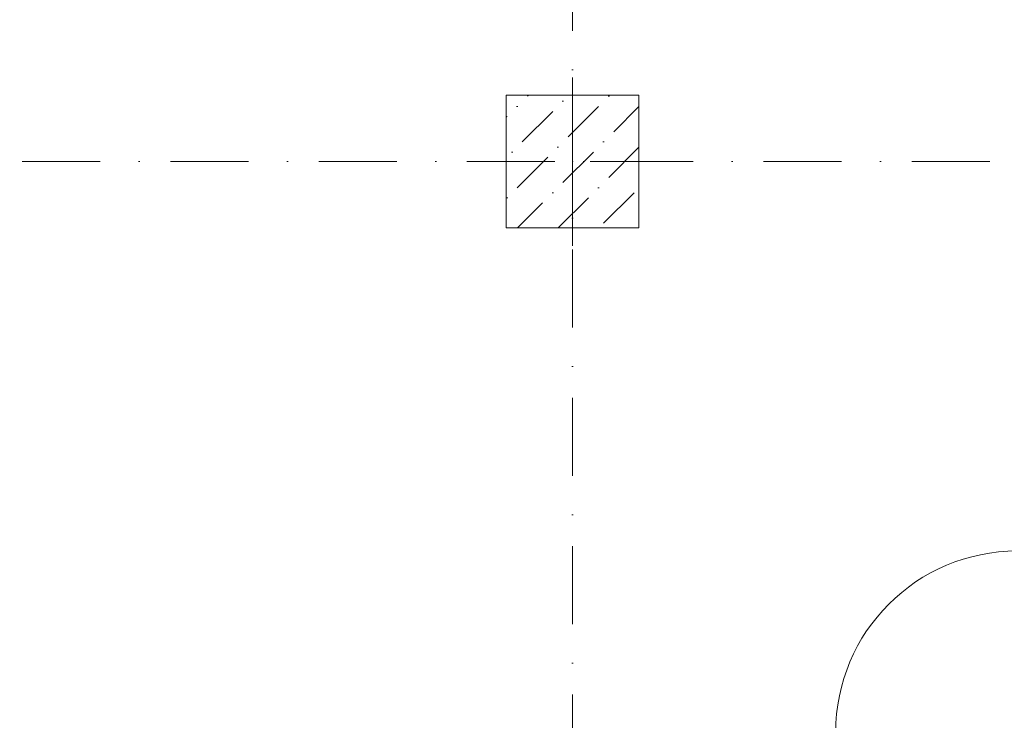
# Model space of a CAD drawing. Header units: millimetres. Extents: x -59761 to 112741, y -57975 to 46221.
# Tile 320 of 421: x 51500 to 55952, y -11525 to -8358. Entities that reach past the tile are written whole.
import ezdxf

# ---------------------------------------------------------------- set-up
doc = ezdxf.new("R2010")
doc.units = ezdxf.units.MM
for name, pattern in [('Wipeout_Contour', [1000, 0, -1000]), ('Штриховая', [564.444447, 282.222223, -282.222223]), ('Штрихпунктирная', [670.277762, 352.777767, -176.388884, 0, -141.111112])]:
    doc.linetypes.add(name, pattern=pattern)
for name, color, linetype in [('Конструктив - Колонны', 7, 'Continuous'), ('Конструктив - Стены Блок 200 нов', 7, 'Continuous'), ('Элемент Модели - Зона', 7, 'Continuous'), ('Элемент Модели - Оси', 2, 'Continuous')]:
    doc.layers.add(name, color=color, linetype=linetype)

msp = doc.modelspace()

# ---------------------------------------------------------------- linework, layer by layer
at = {"layer": 'Конструктив - Стены Блок 200 нов', "color": 7, "linetype": 'Continuous', "lineweight": 5}
msp.add_arc((56009.49, -11580), 820, 90, 180, dxfattribs=at)
at = {"layer": 'Элемент Модели - Зона', "color": 253, "linetype": 'Штриховая', "lineweight": 15, "flags": 128}
msp.add_lwpolyline([(53700, -9300), (53700, -8700), (54300, -8700), (54300, -9300)], close=True, dxfattribs=at)

# ---------------------------------------------------------------- next in the draw order: wipeouts: each hides what was drawn before it
at = {"color": 254, "linetype": 'Wipeout_Contour', "lineweight": 0, "ltscale": 10116023.90090891}
msp.add_wipeout([(53700, -9300), (54300, -9300), (54300, -8700), (53700, -8700)], dxfattribs=at).dxf.layer = 'Конструктив - Колонны'

# ---------------------------------------------------------------- next in the draw order: hatches: boundary and pattern name
at = {"layer": 'Конструктив - Колонны', "linetype": 'Continuous', "lineweight": 15}
h = msp.add_hatch(dxfattribs=at)
h.set_pattern_fill('БЕТОН_01_000D', style=0, pattern_type=2)
h.set_pattern_definition([(45, (-45000, -54000), (-183.84776, 183.84776), [195, -65, 0, -65]), (45, (-44977.02, -53793.17), (-183.84776, 183.84776), [195, -65, 0, -65])])
h.paths.add_polyline_path([(53700, -9300), (54300, -9300), (54300, -8700), (53700, -8700)])

# ---------------------------------------------------------------- next in the draw order: linework, layer by layer
at = {"layer": 'Конструктив - Колонны', "color": 7, "linetype": 'Continuous', "lineweight": 0}
for p, q in [((54000, -8920), (54000, -8620)), ((53920, -9000), (53620, -9000)), ((54080, -9000), (54380, -9000)), ((54000, -9080), (54000, -9380))]:
    msp.add_line(p, q, dxfattribs=at)
at = {"layer": 'Конструктив - Колонны', "color": 7, "linetype": 'Continuous', "lineweight": 15, "flags": 128}
msp.add_lwpolyline([(53700, -9300), (54300, -9300), (54300, -8700), (53700, -8700)], close=True, dxfattribs=at)
at = {"layer": 'Конструктив - Колонны', "color": 7, "linetype": 'Continuous', "lineweight": 0}
msp.add_point((54000, -9000), dxfattribs=at)
at = {"layer": 'Элемент Модели - Оси', "color": 7, "linetype": 'Штрихпунктирная', "lineweight": 15}
for p, q in [((54000, 38200), (54000, -55975)), ((-57760.58, -9000), (110650, -9000))]:
    msp.add_line(p, q, dxfattribs=at)

doc.saveas('drawing.dxf')
